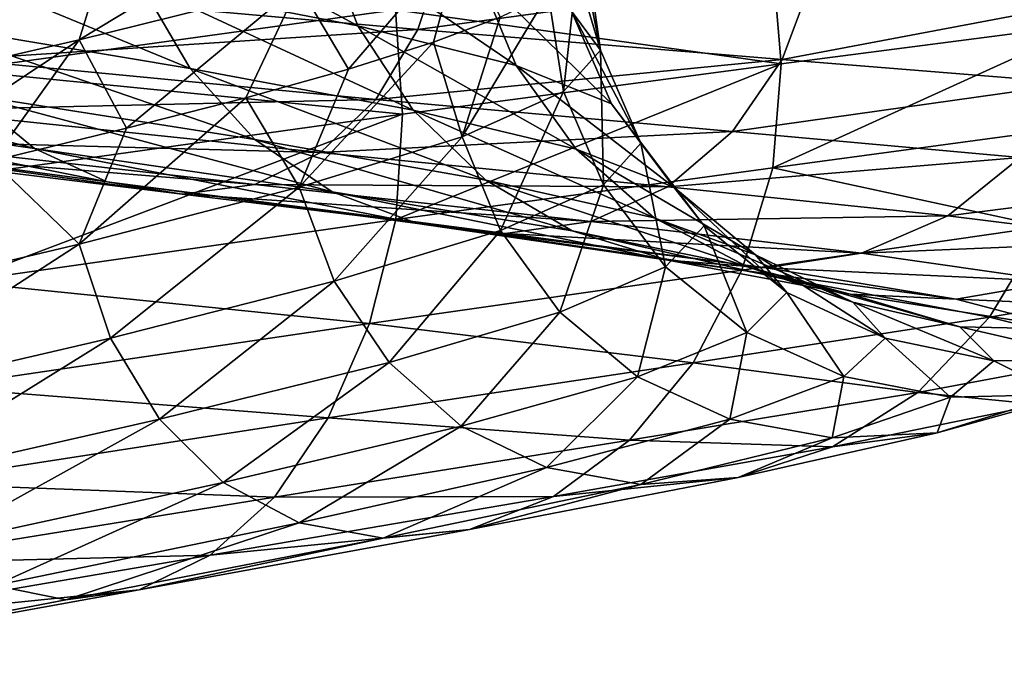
# Model space of a CAD drawing. Header units: metres. Extents: x -80 to 80, y -455 to 95.
# Tile 327 of 656: x 10 to 16, y -167 to -163. Entities that reach past the tile are written whole.
import ezdxf

# ---------------------------------------------------------------- set-up
doc = ezdxf.new("R2010")
doc.units = ezdxf.units.M
doc.layers.add('solid_501010_k_01_02', color=7, linetype='CONTINUOUS')

msp = doc.modelspace()

# ---------------------------------------------------------------- linework, layer by layer
at = {"layer": 'solid_501010_k_01_02'}
for points in [[(10.487773, -163.183456, 1148.737671), (10.672054, -162.584183, 1148.806763), (12.000584, -162.268143, 1146.814453)], [(11.793362, -162.85759, 1146.779175), (10.487773, -163.183456, 1148.737671), (12.000584, -162.268143, 1146.814453)], [(12.142335, -163.100296, 1133.327271), (11.931311, -162.548508, 1133.359741), (10.663548, -162.297241, 1131.37793)], [(10.852149, -162.848953, 1131.312622), (12.142335, -163.100296, 1133.327271), (10.663548, -162.297241, 1131.37793)], [(13.411929, -163.011612, 1137.817505), (13.583526, -163.244156, 1140.169922), (13.4399, -162.518478, 1138.637939)], [(13.583526, -163.244156, 1140.169922), (13.499803, -162.643326, 1139.916504), (13.4399, -162.518478, 1138.637939)], [(16.423672, -162.47998, 1149.397095), (14.605483, -162.711029, 1152.09314), (16.487341, -163.087357, 1149.541626)], [(8.880522, -163.553741, 1150.449585), (9.036562, -162.946152, 1150.548462), (10.672054, -162.584183, 1148.806763)], [(10.487773, -163.183456, 1148.737671), (8.880522, -163.553741, 1150.449585), (10.672054, -162.584183, 1148.806763)], [(11.147064, -163.352448, 1131.153809), (10.852149, -162.848953, 1131.312622), (9.251887, -162.571121, 1129.540039)], [(9.503314, -163.077942, 1129.33606), (11.147064, -163.352448, 1131.153809), (9.251887, -162.571121, 1129.540039)], [(12.761915, -162.570251, 1144.630127), (12.087193, -163.356796, 1146.116699), (11.793362, -162.85759, 1146.779175)], [(13.083124, -163.335236, 1135.529907), (12.85575, -162.783157, 1135.526245), (11.931311, -162.548508, 1133.359741)], [(12.142335, -163.100296, 1133.327271), (13.083124, -163.335236, 1135.529907), (11.931311, -162.548508, 1133.359741)], [(12.761915, -162.570251, 1144.630127), (12.592052, -163.197662, 1144.939087), (12.087193, -163.356796, 1146.116699)], [(12.761915, -162.570251, 1144.630127), (12.987844, -163.048187, 1143.721191), (12.592052, -163.197662, 1144.939087)], [(12.659967, -162.636002, 1125.719482), (12.500249, -163.122452, 1125.975708), (9.978013, -162.896271, 1124.006958)], [(12.659967, -162.636002, 1125.719482), (14.849712, -162.800964, 1128.113281), (12.500249, -163.122452, 1125.975708)], [(13.583526, -163.244156, 1140.169922), (13.443699, -162.772217, 1141.196899), (13.499803, -162.643326, 1139.916504)], [(14.605483, -162.711029, 1152.09314), (12.367193, -163.003891, 1154.446777), (14.656354, -163.3255, 1152.24939)], [(14.605483, -162.711029, 1152.09314), (14.656354, -163.3255, 1152.24939), (16.487341, -163.087357, 1149.541626)], [(9.65026, -162.792801, 1156.109985), (9.774414, -163.363983, 1156.394287), (12.367193, -163.003891, 1154.446777)], [(14.849712, -162.800964, 1128.113281), (14.662367, -163.299088, 1128.339966), (12.500249, -163.122452, 1125.975708)], [(13.64914, -163.564224, 1137.859619), (13.411929, -163.011612, 1137.817505), (12.85575, -162.783157, 1135.526245)], [(13.083124, -163.335236, 1135.529907), (13.64914, -163.564224, 1137.859619), (12.85575, -162.783157, 1135.526245)], [(13.364596, -163.490463, 1142.518921), (13.272546, -162.906738, 1142.46936), (13.443699, -162.772217, 1141.196899)], [(13.583526, -163.244156, 1140.169922), (13.364596, -163.490463, 1142.518921), (13.443699, -162.772217, 1141.196899)], [(14.849712, -162.800964, 1128.113281), (16.615158, -162.928635, 1130.838745), (14.662367, -163.299088, 1128.339966)], [(11.793362, -162.85759, 1146.779175), (10.770442, -163.708572, 1148.312988), (10.487773, -163.183456, 1148.737671)], [(11.793362, -162.85759, 1146.779175), (11.477246, -163.527023, 1147.246094), (10.770442, -163.708572, 1148.312988)], [(12.472312, -163.600357, 1133.220337), (12.142335, -163.100296, 1133.327271), (10.852149, -162.848953, 1131.312622)], [(11.147064, -163.352448, 1131.153809), (12.472312, -163.600357, 1133.220337), (10.852149, -162.848953, 1131.312622)], [(11.793362, -162.85759, 1146.779175), (12.087193, -163.356796, 1146.116699), (11.477246, -163.527023, 1147.246094)], [(9.978013, -162.896271, 1124.006958), (12.500249, -163.122452, 1125.975708), (9.778054, -163.298798, 1124.390869)], [(12.763618, -163.759537, 1144.799194), (12.987844, -163.048187, 1143.721191), (13.272546, -162.906738, 1142.46936)], [(13.364596, -163.490463, 1142.518921), (12.763618, -163.759537, 1144.799194), (13.272546, -162.906738, 1142.46936)], [(16.615158, -162.928635, 1130.838745), (16.40554, -163.439819, 1131.031738), (14.662367, -163.299088, 1128.339966)], [(12.367193, -163.003891, 1154.446777), (9.774414, -163.363983, 1156.394287), (12.407578, -163.624252, 1154.607544)], [(12.367193, -163.003891, 1154.446777), (12.407578, -163.624252, 1154.607544), (14.656354, -163.3255, 1152.24939)], [(12.763618, -163.759537, 1144.799194), (12.592052, -163.197662, 1144.939087), (12.987844, -163.048187, 1143.721191)], [(13.823771, -163.797546, 1140.251587), (13.583526, -163.244156, 1140.169922), (13.411929, -163.011612, 1137.817505)], [(13.64914, -163.564224, 1137.859619), (13.823771, -163.797546, 1140.251587), (13.411929, -163.011612, 1137.817505)], [(11.532328, -163.775391, 1130.90979), (11.147064, -163.352448, 1131.153809), (9.503314, -163.077942, 1129.33606)], [(9.831766, -163.507202, 1129.032715), (11.532328, -163.775391, 1130.90979), (9.503314, -163.077942, 1129.33606)], [(12.500249, -163.122452, 1125.975708), (12.249743, -163.536591, 1126.321411), (9.778054, -163.298798, 1124.390869)], [(13.438667, -163.831894, 1135.479858), (13.083124, -163.335236, 1135.529907), (12.142335, -163.100296, 1133.327271)], [(12.472312, -163.600357, 1133.220337), (13.438667, -163.831894, 1135.479858), (12.142335, -163.100296, 1133.327271)], [(12.500249, -163.122452, 1125.975708), (14.662367, -163.299088, 1128.339966), (12.249743, -163.536591, 1126.321411)], [(16.487341, -163.087357, 1149.541626), (14.606882, -163.944061, 1152.261841), (16.425245, -163.69722, 1149.566772)], [(16.487341, -163.087357, 1149.541626), (14.656354, -163.3255, 1152.24939), (14.606882, -163.944061, 1152.261841)], [(10.22295, -163.828262, 1128.641968), (9.831766, -163.507202, 1129.032715), (7.847963, -163.201477, 1127.466553)], [(8.160215, -163.530685, 1127.017334), (10.22295, -163.828262, 1128.641968), (7.847963, -163.201477, 1127.466553)], [(10.487773, -163.183456, 1148.737671), (9.09068, -164.109222, 1150.224854), (8.880522, -163.553741, 1150.449585)], [(10.487773, -163.183456, 1148.737671), (9.973599, -163.902176, 1149.307617), (9.09068, -164.109222, 1150.224854)], [(10.487773, -163.183456, 1148.737671), (10.770442, -163.708572, 1148.312988), (9.973599, -163.902176, 1149.307617)], [(11.794935, -164.059464, 1146.946777), (12.087193, -163.356796, 1146.116699), (12.592052, -163.197662, 1144.939087)], [(12.763618, -163.759537, 1144.799194), (11.794935, -164.059464, 1146.946777), (12.592052, -163.197662, 1144.939087)], [(13.60097, -164.044861, 1142.640015), (13.364596, -163.490463, 1142.518921), (13.583526, -163.244156, 1140.169922)], [(13.823771, -163.797546, 1140.251587), (13.60097, -164.044861, 1142.640015), (13.583526, -163.244156, 1140.169922)], [(9.778054, -163.298798, 1124.390869), (12.249743, -163.536591, 1126.321411), (9.516492, -163.601364, 1124.856812)], [(12.903378, -164.016556, 1133.044189), (12.472312, -163.600357, 1133.220337), (11.147064, -163.352448, 1131.153809)], [(11.532328, -163.775391, 1130.90979), (12.903378, -164.016556, 1133.044189), (11.147064, -163.352448, 1131.153809)], [(14.662367, -163.299088, 1128.339966), (14.368534, -163.726761, 1128.639526), (12.249743, -163.536591, 1126.321411)], [(14.656354, -163.3255, 1152.24939), (12.368378, -164.250717, 1154.61377), (14.606882, -163.944061, 1152.261841)], [(14.656354, -163.3255, 1152.24939), (12.407578, -163.624252, 1154.607544), (12.368378, -164.250717, 1154.61377)], [(14.020065, -164.057617, 1137.870117), (13.64914, -163.564224, 1137.859619), (13.083124, -163.335236, 1135.529907)], [(13.438667, -163.831894, 1135.479858), (14.020065, -164.057617, 1137.870117), (13.083124, -163.335236, 1135.529907)], [(14.662367, -163.299088, 1128.339966), (16.40554, -163.439819, 1131.031738), (14.368534, -163.726761, 1128.639526)], [(9.774414, -163.363983, 1156.394287), (9.799062, -163.989914, 1156.561035), (12.407578, -163.624252, 1154.607544)], [(11.794935, -164.059464, 1146.946777), (11.477246, -163.527023, 1147.246094), (12.087193, -163.356796, 1146.116699)], [(16.40554, -163.439819, 1131.031738), (16.076773, -163.882568, 1131.278687), (14.368534, -163.726761, 1128.639526)], [(10.654736, -164.026901, 1128.18689), (10.22295, -163.828262, 1128.641968), (8.160215, -163.530685, 1127.017334)], [(8.504878, -163.739502, 1126.497437), (10.654736, -164.026901, 1128.18689), (8.160215, -163.530685, 1127.017334)], [(11.991173, -164.087265, 1130.589966), (11.532328, -163.775391, 1130.90979), (9.831766, -163.507202, 1129.032715)], [(10.22295, -163.828262, 1128.641968), (11.991173, -164.087265, 1130.589966), (9.831766, -163.507202, 1129.032715)], [(10.489172, -164.396774, 1148.903564), (10.770442, -163.708572, 1148.312988), (11.477246, -163.527023, 1147.246094)], [(11.794935, -164.059464, 1146.946777), (10.489172, -164.396774, 1148.903564), (11.477246, -163.527023, 1147.246094)], [(12.989363, -164.315155, 1144.958374), (12.763618, -163.759537, 1144.799194), (13.364596, -163.490463, 1142.518921)], [(13.60097, -164.044861, 1142.640015), (12.989363, -164.315155, 1144.958374), (13.364596, -163.490463, 1142.518921)], [(12.249743, -163.536591, 1126.321411), (11.922065, -163.8517, 1126.737549), (9.516492, -163.601364, 1124.856812)], [(12.249743, -163.536591, 1126.321411), (14.368534, -163.726761, 1128.639526), (11.922065, -163.8517, 1126.737549)], [(14.199443, -164.287964, 1140.324341), (13.823771, -163.797546, 1140.251587), (13.64914, -163.564224, 1137.859619)], [(14.020065, -164.057617, 1137.870117), (14.199443, -164.287964, 1140.324341), (13.64914, -163.564224, 1137.859619)], [(9.516492, -163.601364, 1124.856812), (11.922065, -163.8517, 1126.737549), (9.20471, -163.778839, 1125.383179)], [(12.407578, -163.624252, 1154.607544), (9.775351, -164.622208, 1156.559326), (12.368378, -164.250717, 1154.61377)], [(12.407578, -163.624252, 1154.607544), (9.799062, -163.989914, 1156.561035), (9.775351, -164.622208, 1156.559326)], [(13.903132, -164.24118, 1135.378662), (13.438667, -163.831894, 1135.479858), (12.472312, -163.600357, 1133.220337)], [(12.903378, -164.016556, 1133.044189), (13.903132, -164.24118, 1135.378662), (12.472312, -163.600357, 1133.220337)], [(16.425245, -163.69722, 1149.566772), (14.606882, -163.944061, 1152.261841), (16.218023, -164.29335, 1149.527466)], [(11.099983, -164.099319, 1127.697876), (10.654736, -164.026901, 1128.18689), (8.504878, -163.739502, 1126.497437)], [(8.860286, -163.823578, 1125.941406), (11.099983, -164.099319, 1127.697876), (8.504878, -163.739502, 1126.497437)], [(10.489172, -164.396774, 1148.903564), (9.973599, -163.902176, 1149.307617), (10.770442, -163.708572, 1148.312988)], [(12.003547, -164.61644, 1147.141724), (11.794935, -164.059464, 1146.946777), (12.763618, -163.759537, 1144.799194)], [(14.368534, -163.726761, 1128.639526), (13.984177, -164.056473, 1128.995605), (11.922065, -163.8517, 1126.737549)], [(12.989363, -164.315155, 1144.958374), (12.003547, -164.61644, 1147.141724), (12.763618, -163.759537, 1144.799194)], [(14.368534, -163.726761, 1128.639526), (16.076773, -163.882568, 1131.278687), (13.984177, -164.056473, 1128.995605)], [(9.20471, -163.778839, 1125.383179), (11.53147, -164.042023, 1127.204834), (8.860286, -163.823578, 1125.941406)], [(11.53147, -164.042023, 1127.204834), (11.099983, -164.099319, 1127.697876), (8.860286, -163.823578, 1125.941406)], [(11.922065, -163.8517, 1126.737549), (11.53147, -164.042023, 1127.204834), (9.20471, -163.778839, 1125.383179)], [(13.416774, -164.318527, 1132.805664), (12.903378, -164.016556, 1133.044189), (11.532328, -163.775391, 1130.90979)], [(11.991173, -164.087265, 1130.589966), (13.416774, -164.318527, 1132.805664), (11.532328, -163.775391, 1130.90979)], [(13.970587, -164.532654, 1142.774902), (13.60097, -164.044861, 1142.640015), (13.823771, -163.797546, 1140.251587)], [(14.199443, -164.287964, 1140.324341), (13.970587, -164.532654, 1142.774902), (13.823771, -163.797546, 1140.251587)], [(12.497643, -164.274307, 1130.213501), (11.991173, -164.087265, 1130.589966), (10.22295, -163.828262, 1128.641968)], [(10.654736, -164.026901, 1128.18689), (12.497643, -164.274307, 1130.213501), (10.22295, -163.828262, 1128.641968)], [(11.922065, -163.8517, 1126.737549), (13.984177, -164.056473, 1128.995605), (11.53147, -164.042023, 1127.204834)], [(14.504624, -164.460052, 1137.848267), (14.020065, -164.057617, 1137.870117), (13.438667, -163.831894, 1135.479858)], [(13.903132, -164.24118, 1135.378662), (14.504624, -164.460052, 1137.848267), (13.438667, -163.831894, 1135.479858)], [(16.076773, -163.882568, 1131.278687), (15.646721, -164.228409, 1131.566162), (13.984177, -164.056473, 1128.995605)], [(16.076773, -163.882568, 1131.278687), (17.322403, -164.017212, 1134.167358), (15.646721, -164.228409, 1131.566162)], [(10.489172, -164.396774, 1148.903564), (8.881707, -164.777084, 1150.613525), (9.973599, -163.902176, 1149.307617)], [(14.606882, -163.944061, 1152.261841), (12.368378, -164.250717, 1154.61377), (14.422601, -164.551697, 1152.188721)], [(14.606882, -163.944061, 1152.261841), (14.422601, -164.551697, 1152.188721), (16.218023, -164.29335, 1149.527466)], [(13.019903, -164.333389, 1129.805542), (12.497643, -164.274307, 1130.213501), (10.654736, -164.026901, 1128.18689)], [(11.099983, -164.099319, 1127.697876), (13.019903, -164.333389, 1129.805542), (10.654736, -164.026901, 1128.18689)], [(11.53147, -164.042023, 1127.204834), (13.526023, -164.261658, 1129.391357), (11.099983, -164.099319, 1127.697876)], [(13.984177, -164.056473, 1128.995605), (13.526023, -164.261658, 1129.391357), (11.53147, -164.042023, 1127.204834)], [(14.456307, -164.532867, 1135.22937), (13.903132, -164.24118, 1135.378662), (12.903378, -164.016556, 1133.044189)], [(13.416774, -164.318527, 1132.805664), (14.456307, -164.532867, 1135.22937), (12.903378, -164.016556, 1133.044189)], [(13.342358, -164.800766, 1145.153564), (12.989363, -164.315155, 1144.958374), (13.60097, -164.044861, 1142.640015)], [(13.970587, -164.532654, 1142.774902), (13.342358, -164.800766, 1145.153564), (13.60097, -164.044861, 1142.640015)], [(13.984177, -164.056473, 1128.995605), (15.646721, -164.228409, 1131.566162), (13.526023, -164.261658, 1129.391357)], [(14.690202, -164.683838, 1140.384033), (14.199443, -164.287964, 1140.324341), (14.020065, -164.057617, 1137.870117)], [(14.504624, -164.460052, 1137.848267), (14.690202, -164.683838, 1140.384033), (14.020065, -164.057617, 1137.870117)], [(17.322403, -164.017212, 1134.167358), (16.85903, -164.380249, 1134.379395), (15.646721, -164.228409, 1131.566162)], [(10.67469, -164.955246, 1149.130859), (10.489172, -164.396774, 1148.903564), (11.794935, -164.059464, 1146.946777)], [(12.003547, -164.61644, 1147.141724), (10.67469, -164.955246, 1149.130859), (11.794935, -164.059464, 1146.946777)], [(13.526023, -164.261658, 1129.391357), (13.019903, -164.333389, 1129.805542), (11.099983, -164.099319, 1127.697876)], [(13.983458, -164.492981, 1132.519165), (13.416774, -164.318527, 1132.805664), (11.991173, -164.087265, 1130.589966)], [(12.497643, -164.274307, 1130.213501), (13.983458, -164.492981, 1132.519165), (11.991173, -164.087265, 1130.589966)], [(15.646721, -164.228409, 1131.566162), (15.134099, -164.449966, 1131.880249), (13.526023, -164.261658, 1129.391357)], [(15.646721, -164.228409, 1131.566162), (16.85903, -164.380249, 1134.379395), (15.134099, -164.449966, 1131.880249)], [(12.368378, -164.250717, 1154.61377), (9.775351, -164.622208, 1156.559326), (12.212337, -164.868134, 1154.511108)], [(12.368378, -164.250717, 1154.61377), (12.212337, -164.868134, 1154.511108), (14.422601, -164.551697, 1152.188721)], [(14.567808, -164.537506, 1132.204224), (13.983458, -164.492981, 1132.519165), (12.497643, -164.274307, 1130.213501)], [(13.019903, -164.333389, 1129.805542), (14.567808, -164.537506, 1132.204224), (12.497643, -164.274307, 1130.213501)], [(13.526023, -164.261658, 1129.391357), (15.134099, -164.449966, 1131.880249), (13.019903, -164.333389, 1129.805542)], [(15.081731, -164.741425, 1137.793823), (14.504624, -164.460052, 1137.848267), (13.903132, -164.24118, 1135.378662)], [(14.456307, -164.532867, 1135.22937), (15.081731, -164.741425, 1137.793823), (13.903132, -164.24118, 1135.378662)], [(14.453436, -164.92244, 1142.916138), (13.970587, -164.532654, 1142.774902), (14.199443, -164.287964, 1140.324341)], [(14.690202, -164.683838, 1140.384033), (14.453436, -164.92244, 1142.916138), (14.199443, -164.287964, 1140.324341)], [(12.329752, -165.100372, 1147.393433), (12.003547, -164.61644, 1147.141724), (12.989363, -164.315155, 1144.958374)], [(13.342358, -164.800766, 1145.153564), (12.329752, -165.100372, 1147.393433), (12.989363, -164.315155, 1144.958374)], [(15.134099, -164.449966, 1131.880249), (14.567808, -164.537506, 1132.204224), (13.019903, -164.333389, 1129.805542)], [(15.066897, -164.694168, 1135.041748), (14.456307, -164.532867, 1135.22937), (13.416774, -164.318527, 1132.805664)], [(13.983458, -164.492981, 1132.519165), (15.066897, -164.694168, 1135.041748), (13.416774, -164.318527, 1132.805664)], [(16.218023, -164.29335, 1149.527466), (14.422601, -164.551697, 1152.188721), (15.893015, -164.832169, 1149.411133)], [(16.218023, -164.29335, 1149.527466), (15.893015, -164.832169, 1149.411133), (17.198259, -164.610123, 1146.545532)], [(9.038794, -165.337097, 1150.868652), (8.881707, -164.777084, 1150.613525), (10.489172, -164.396774, 1148.903564)], [(10.67469, -164.955246, 1149.130859), (9.038794, -165.337097, 1150.868652), (10.489172, -164.396774, 1148.903564)], [(16.85903, -164.380249, 1134.379395), (16.30669, -164.619156, 1134.60376), (15.134099, -164.449966, 1131.880249)], [(15.274692, -164.955139, 1140.427124), (14.690202, -164.683838, 1140.384033), (14.504624, -164.460052, 1137.848267)], [(15.081731, -164.741425, 1137.793823), (15.274692, -164.955139, 1140.427124), (14.504624, -164.460052, 1137.848267)], [(15.134099, -164.449966, 1131.880249), (16.30669, -164.619156, 1134.60376), (14.567808, -164.537506, 1132.204224)], [(15.696524, -164.723389, 1134.828857), (15.066897, -164.694168, 1135.041748), (13.983458, -164.492981, 1132.519165)], [(14.567808, -164.537506, 1132.204224), (15.696524, -164.723389, 1134.828857), (13.983458, -164.492981, 1132.519165)], [(14.422601, -164.551697, 1152.188721), (12.212337, -164.868134, 1154.511108), (14.133573, -165.103195, 1152.019775)], [(13.803494, -165.18512, 1145.373779), (13.342358, -164.800766, 1145.153564), (13.970587, -164.532654, 1142.774902)], [(14.453436, -164.92244, 1142.916138), (13.803494, -165.18512, 1145.373779), (13.970587, -164.532654, 1142.774902)], [(14.422601, -164.551697, 1152.188721), (14.133573, -165.103195, 1152.019775), (15.893015, -164.832169, 1149.411133)], [(15.718738, -164.889389, 1137.710938), (15.081731, -164.741425, 1137.793823), (14.456307, -164.532867, 1135.22937)], [(15.066897, -164.694168, 1135.041748), (15.718738, -164.889389, 1137.710938), (14.456307, -164.532867, 1135.22937)], [(16.30669, -164.619156, 1134.60376), (15.696524, -164.723389, 1134.828857), (14.567808, -164.537506, 1132.204224)], [(9.775351, -164.622208, 1156.559326), (9.652024, -165.247467, 1156.432007), (12.212337, -164.868134, 1154.511108)], [(10.964783, -165.438019, 1149.433716), (10.67469, -164.955246, 1149.130859), (12.003547, -164.61644, 1147.141724)], [(12.329752, -165.100372, 1147.393433), (10.964783, -165.438019, 1149.433716), (12.003547, -164.61644, 1147.141724)], [(16.30669, -164.619156, 1134.60376), (17.012167, -164.781769, 1137.486328), (15.696524, -164.723389, 1134.828857)], [(17.198259, -164.610123, 1146.545532), (15.893015, -164.832169, 1149.411133), (16.738209, -165.042175, 1146.433472)], [(15.028505, -165.184265, 1143.056519), (14.453436, -164.92244, 1142.916138), (14.690202, -164.683838, 1140.384033)], [(15.274692, -164.955139, 1140.427124), (15.028505, -165.184265, 1143.056519), (14.690202, -164.683838, 1140.384033)], [(16.375603, -164.903061, 1137.606323), (15.718738, -164.889389, 1137.710938), (15.066897, -164.694168, 1135.041748)], [(15.696524, -164.723389, 1134.828857), (16.375603, -164.903061, 1137.606323), (15.066897, -164.694168, 1135.041748)], [(15.919847, -165.090057, 1140.452026), (15.274692, -164.955139, 1140.427124), (15.081731, -164.741425, 1137.793823)], [(15.718738, -164.889389, 1137.710938), (15.919847, -165.090057, 1140.452026), (15.081731, -164.741425, 1137.793823)], [(17.012167, -164.781769, 1137.486328), (16.375603, -164.903061, 1137.606323), (15.696524, -164.723389, 1134.828857)], [(12.755891, -165.480087, 1147.687988), (12.329752, -165.100372, 1147.393433), (13.342358, -164.800766, 1145.153564)], [(13.803494, -165.18512, 1145.373779), (12.755891, -165.480087, 1147.687988), (13.342358, -164.800766, 1145.153564)], [(12.212337, -164.868134, 1154.511108), (9.652024, -165.247467, 1156.432007), (11.967603, -165.430313, 1154.296387)], [(12.212337, -164.868134, 1154.511108), (11.967603, -165.430313, 1154.296387), (14.133573, -165.103195, 1152.019775)], [(15.893015, -164.832169, 1149.411133), (14.133573, -165.103195, 1152.019775), (15.467878, -165.279068, 1149.223999)], [(15.893015, -164.832169, 1149.411133), (15.467878, -165.279068, 1149.223999), (16.738209, -165.042175, 1146.433472)], [(14.352704, -165.438324, 1145.608643), (13.803494, -165.18512, 1145.373779), (14.453436, -164.92244, 1142.916138)], [(15.028505, -165.184265, 1143.056519), (14.352704, -165.438324, 1145.608643), (14.453436, -164.92244, 1142.916138)], [(16.585117, -165.088394, 1140.458618), (15.919847, -165.090057, 1140.452026), (15.718738, -164.889389, 1137.710938)], [(16.375603, -164.903061, 1137.606323), (16.585117, -165.088394, 1140.458618), (15.718738, -164.889389, 1137.710938)], [(9.28443, -165.819229, 1151.21582), (9.038794, -165.337097, 1150.868652), (10.67469, -164.955246, 1149.130859)], [(10.964783, -165.438019, 1149.433716), (9.28443, -165.819229, 1151.21582), (10.67469, -164.955246, 1149.130859)], [(15.663263, -165.306763, 1143.189209), (15.028505, -165.184265, 1143.056519), (15.274692, -164.955139, 1140.427124)], [(15.919847, -165.090057, 1140.452026), (15.663263, -165.306763, 1143.189209), (15.274692, -164.955139, 1140.427124)], [(16.738209, -165.042175, 1146.433472), (15.467878, -165.279068, 1149.223999), (16.189827, -165.349838, 1146.272217)], [(11.343745, -165.81398, 1149.795532), (10.964783, -165.438019, 1149.433716), (12.329752, -165.100372, 1147.393433)], [(12.755891, -165.480087, 1147.687988), (11.343745, -165.81398, 1149.795532), (12.329752, -165.100372, 1147.393433)], [(14.133573, -165.103195, 1152.019775), (11.967603, -165.430313, 1154.296387), (13.755501, -165.563126, 1151.764404)], [(14.133573, -165.103195, 1152.019775), (13.755501, -165.563126, 1151.764404), (15.467878, -165.279068, 1149.223999)], [(16.317812, -165.290436, 1143.307007), (15.663263, -165.306763, 1143.189209), (15.919847, -165.090057, 1140.452026)], [(16.585117, -165.088394, 1140.458618), (16.317812, -165.290436, 1143.307007), (15.919847, -165.090057, 1140.452026)], [(13.263419, -165.725723, 1148.011597), (12.755891, -165.480087, 1147.687988), (13.803494, -165.18512, 1145.373779)], [(14.352704, -165.438324, 1145.608643), (13.263419, -165.725723, 1148.011597), (13.803494, -165.18512, 1145.373779)], [(14.958919, -165.549393, 1145.845825), (14.352704, -165.438324, 1145.608643), (15.028505, -165.184265, 1143.056519)], [(15.663263, -165.306763, 1143.189209), (14.958919, -165.549393, 1145.845825), (15.028505, -165.184265, 1143.056519)], [(9.652024, -165.247467, 1156.432007), (9.458598, -165.818115, 1156.179199), (11.967603, -165.430313, 1154.296387)], [(15.467878, -165.279068, 1149.223999), (13.755501, -165.563126, 1151.764404), (14.961115, -165.601303, 1148.973267)], [(15.467878, -165.279068, 1149.223999), (14.961115, -165.601303, 1148.973267), (16.189827, -165.349838, 1146.272217)], [(15.584032, -165.519455, 1146.071533), (14.958919, -165.549393, 1145.845825), (15.663263, -165.306763, 1143.189209)], [(16.317812, -165.290436, 1143.307007), (15.584032, -165.519455, 1146.071533), (15.663263, -165.306763, 1143.189209)], [(16.189827, -165.349838, 1146.272217), (15.584032, -165.519455, 1146.071533), (16.317812, -165.290436, 1143.307007)], [(16.189827, -165.349838, 1146.272217), (14.961115, -165.601303, 1148.973267), (15.584032, -165.519455, 1146.071533)], [(9.605317, -166.192413, 1151.635986), (9.28443, -165.819229, 1151.21582), (10.964783, -165.438019, 1149.433716)], [(11.967603, -165.430313, 1154.296387), (9.458598, -165.818115, 1156.179199), (11.64747, -165.901154, 1153.981201)], [(11.343745, -165.81398, 1149.795532), (9.605317, -166.192413, 1151.635986), (10.964783, -165.438019, 1149.433716)], [(11.967603, -165.430313, 1154.296387), (11.64747, -165.901154, 1153.981201), (13.755501, -165.563126, 1151.764404)], [(13.823626, -165.82666, 1148.346924), (13.263419, -165.725723, 1148.011597), (14.352704, -165.438324, 1145.608643)], [(14.958919, -165.549393, 1145.845825), (13.823626, -165.82666, 1148.346924), (14.352704, -165.438324, 1145.608643)], [(11.795088, -166.053314, 1150.199707), (11.343745, -165.81398, 1149.795532), (12.755891, -165.480087, 1147.687988)], [(13.263419, -165.725723, 1148.011597), (11.795088, -166.053314, 1150.199707), (12.755891, -165.480087, 1147.687988)], [(15.584032, -165.519455, 1146.071533), (14.401297, -165.784561, 1148.674194), (14.958919, -165.549393, 1145.845825)], [(14.961115, -165.601303, 1148.973267), (14.401297, -165.784561, 1148.674194), (15.584032, -165.519455, 1146.071533)], [(13.755501, -165.563126, 1151.764404), (11.64747, -165.901154, 1153.981201), (13.304839, -165.898056, 1151.432373)], [(13.755501, -165.563126, 1151.764404), (13.304839, -165.898056, 1151.432373), (14.961115, -165.601303, 1148.973267)], [(14.401297, -165.784561, 1148.674194), (13.823626, -165.82666, 1148.346924), (14.958919, -165.549393, 1145.845825)], [(14.961115, -165.601303, 1148.973267), (13.304839, -165.898056, 1151.432373), (14.401297, -165.784561, 1148.674194)], [(12.293276, -166.14563, 1150.624146), (11.795088, -166.053314, 1150.199707), (13.263419, -165.725723, 1148.011597)], [(13.823626, -165.82666, 1148.346924), (12.293276, -166.14563, 1150.624146), (13.263419, -165.725723, 1148.011597)], [(14.401297, -165.784561, 1148.674194), (12.806995, -166.093109, 1151.043701), (13.823626, -165.82666, 1148.346924)], [(13.304839, -165.898056, 1151.432373), (12.806995, -166.093109, 1151.043701), (14.401297, -165.784561, 1148.674194)], [(9.458598, -165.818115, 1156.179199), (9.205582, -166.297455, 1155.814819), (11.64747, -165.901154, 1153.981201)], [(9.987491, -166.426804, 1152.110107), (9.605317, -166.192413, 1151.635986), (11.343745, -165.81398, 1149.795532)], [(11.795088, -166.053314, 1150.199707), (9.987491, -166.426804, 1152.110107), (11.343745, -165.81398, 1149.795532)], [(12.806995, -166.093109, 1151.043701), (12.293276, -166.14563, 1150.624146), (13.823626, -165.82666, 1148.346924)], [(11.64747, -165.901154, 1153.981201), (9.205582, -166.297455, 1155.814819), (11.265873, -166.246597, 1153.578491)], [(13.304839, -165.898056, 1151.432373), (11.265873, -166.246597, 1153.578491), (12.806995, -166.093109, 1151.043701)], [(11.64747, -165.901154, 1153.981201), (11.265873, -166.246597, 1153.578491), (13.304839, -165.898056, 1151.432373)], [(10.409331, -166.512268, 1152.612183), (9.987491, -166.426804, 1152.110107), (11.795088, -166.053314, 1150.199707)], [(12.293276, -166.14563, 1150.624146), (10.409331, -166.512268, 1152.612183), (11.795088, -166.053314, 1150.199707)], [(12.806995, -166.093109, 1151.043701), (10.844324, -166.451294, 1153.111816), (12.293276, -166.14563, 1150.624146)], [(11.265873, -166.246597, 1153.578491), (10.844324, -166.451294, 1153.111816), (12.806995, -166.093109, 1151.043701)], [(10.844324, -166.451294, 1153.111816), (10.409331, -166.512268, 1152.612183), (12.293276, -166.14563, 1150.624146)], [(11.265873, -166.246597, 1153.578491), (8.903985, -166.650986, 1155.353638), (10.844324, -166.451294, 1153.111816)], [(9.205582, -166.297455, 1155.814819), (8.903985, -166.650986, 1155.353638), (11.265873, -166.246597, 1153.578491)], [(10.409331, -166.512268, 1152.612183), (8.227018, -166.930298, 1154.257202), (9.987491, -166.426804, 1152.110107)], [(10.844324, -166.451294, 1153.111816), (8.570814, -166.863022, 1154.822876), (10.409331, -166.512268, 1152.612183)], [(8.903985, -166.650986, 1155.353638), (8.570814, -166.863022, 1154.822876), (10.844324, -166.451294, 1153.111816)], [(8.570814, -166.863022, 1154.822876), (8.227018, -166.930298, 1154.257202), (10.409331, -166.512268, 1152.612183)]]:
    msp.add_3dface(points, dxfattribs=at)

doc.saveas('drawing.dxf')
